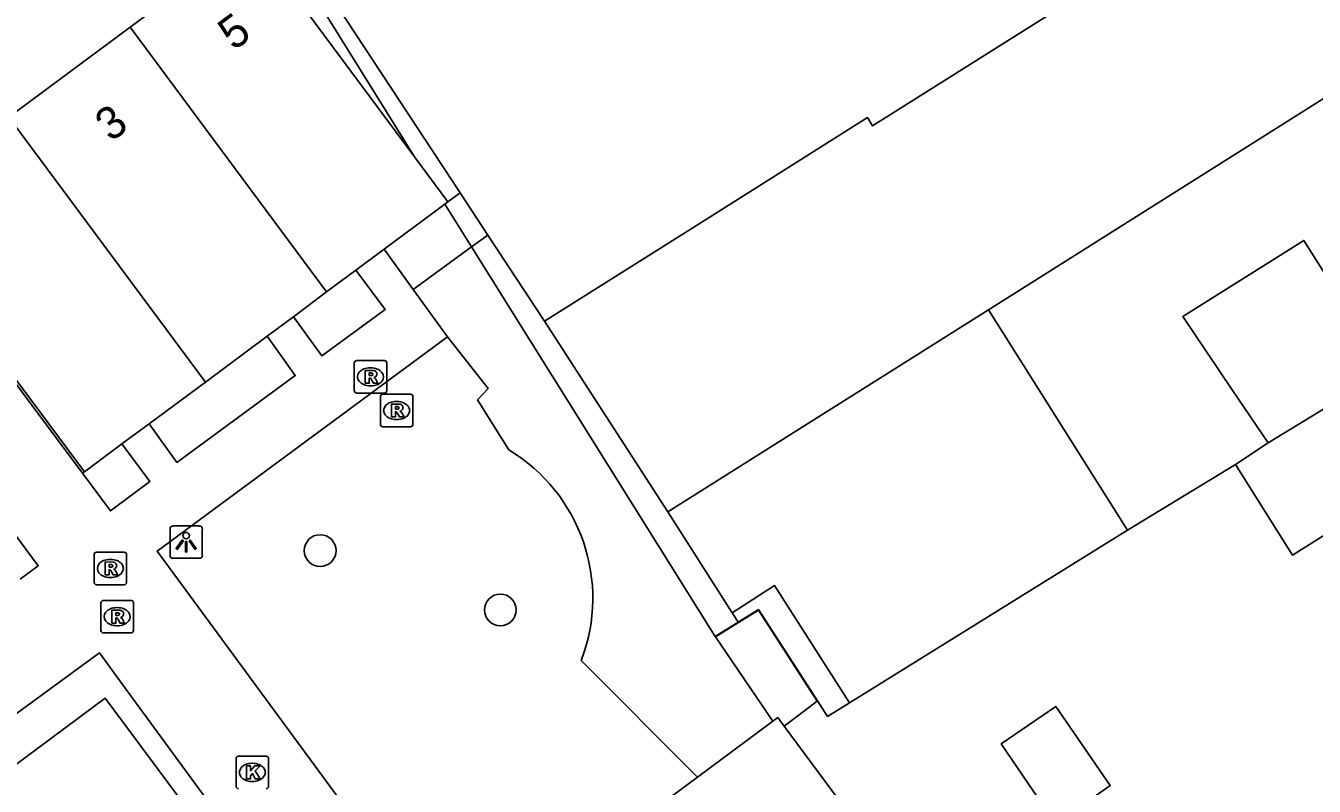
# Model space of a CAD drawing. Extents: x 161801 to 162379, y 382315 to 382832.
# Drawn here: x 162031.71 to 162071.44, y 382487.78 to 382511.22 of the extents above; entities that cross this region are included whole.
import ezdxf

# ---------------------------------------------------------------- set-up
doc = ezdxf.new("R2010")
doc.units = 0
for name, color, linetype in [('IMGEO_Boom', 7, 'Continuous'), ('IMGEO_Groenvoorziening', 7, 'Continuous'), ('IMGEO_Kolk', 7, 'Continuous'), ('IMGEO_Lichtpunt', 7, 'Continuous'), ('IMGEO_Muur', 7, 'Continuous'), ('IMGEO_Pand', 7, 'Continuous'), ('IMGEO_Pand_nummerreeks', 7, 'Continuous'), ('IMGEO_Rioolput', 7, 'Continuous'), ('IMGEO_Voetpad_open', 7, 'Continuous')]:
    doc.layers.add(name, color=color, linetype=linetype)

msp = doc.modelspace()

# ---------------------------------------------------------------- linework, layer by layer
at = {"layer": 'IMGEO_Boom'}
for centre in [(162040.79, 382495.044), (162046.345, 382493.214)]:
    msp.add_circle(centre, 0.489, dxfattribs=at)
at = {"layer": 'IMGEO_Groenvoorziening'}
for points in [[(162044.729, 382505.79), (162045.105, 382506.067)], [(162045.963, 382504.763), (162045.454, 382504.4), (162043.655, 382503.093)], [(162047.706, 382502.114), (162051.506, 382496.234)], [(162046.606, 382498.144), (162045.642, 382499.69), (162045.969, 382500.038), (162044.715, 382501.626)], [(162033.521, 382497.469), (162033.46, 382497.424)], [(162053.494, 382493.127), (162053.689, 382492.823)], [(162052.427, 382488.063), (162048.838, 382491.66)]]:
    msp.add_lwpolyline(points, dxfattribs=at)
msp.add_arc((162043.876, 382493.578), 5.32, 338.8672, 59.123, dxfattribs=at)
at = {"layer": 'IMGEO_Kolk'}
for p, q in [((162038.273, 382488.707), (162039.125, 382488.707)), ((162038.198, 382487.781), (162038.198, 382488.633)), ((162038.686, 382488.487), (162038.711, 382488.487)), ((162039.199, 382488.633), (162039.199, 382487.781)), ((162038.709, 382487.927), (162038.684, 382487.927))]:
    msp.add_line(p, q, dxfattribs=at)
for points in [[(162038.273, 382488.707), (162039.125, 382488.707)], [(162038.198, 382487.781), (162038.198, 382488.633)], [(162038.519, 382488.407), (162038.642, 382488.407), (162038.642, 382488.256), (162038.772, 382488.407), (162038.936, 382488.407), (162038.79, 382488.256), (162038.943, 382488.007), (162038.791, 382488.007), (162038.706, 382488.171), (162038.642, 382488.104), (162038.642, 382488.007), (162038.519, 382488.007), (162038.519, 382488.407)], [(162039.199, 382488.633), (162039.199, 382487.781)]]:
    msp.add_lwpolyline(points, dxfattribs=at)
for centre, start, end in [((162038.275, 382488.631), 91.552, 178.448), ((162038.275, 382488.631), 91.552, 178.448), ((162039.123, 382488.631), 1.552, 88.448), ((162039.123, 382488.631), 1.552, 88.448), ((162038.275, 382487.783), 181.552, 268.448), ((162038.275, 382487.783), 181.552, 268.448), ((162039.123, 382487.783), 271.552, 358.448), ((162039.123, 382487.783), 271.552, 358.448)]:
    msp.add_arc(centre, 0.0765, start, end, dxfattribs=at)
for centre, major_axis, ratio, start_param, end_param in [((162038.685, 382488.207), (-0.387, 0.002), 0.722429, 4.712389, 7.853982), ((162038.71, 382488.207), (-0.39, 0.002), 0.717154, 1.570796, 4.712389)]:
    msp.add_ellipse(centre, major_axis=major_axis, ratio=ratio, start_param=start_param, end_param=end_param, dxfattribs=at)
at = {"layer": 'IMGEO_Lichtpunt'}
for p, q in [((162037.063, 382495.801), (162036.255, 382495.801)), ((162037.063, 382495.801), (162036.255, 382495.801)), ((162036.161, 382495.706), (162036.161, 382494.899)), ((162036.161, 382495.706), (162036.161, 382494.899)), ((162037.157, 382494.899), (162037.157, 382495.706)), ((162037.157, 382494.899), (162037.157, 382495.706)), ((162036.255, 382494.805), (162037.063, 382494.805)), ((162036.255, 382494.805), (162037.063, 382494.805))]:
    msp.add_line(p, q, dxfattribs=at)
for points in [[(162036.535, 382495.37), (162036.574, 382495.342), (162036.386, 382495.08), (162036.348, 382495.107), (162036.535, 382495.37)], [(162036.637, 382495.322), (162036.684, 382495.322), (162036.684, 382495), (162036.637, 382495), (162036.637, 382495.322)], [(162036.747, 382495.342), (162036.785, 382495.369), (162036.972, 382495.107), (162036.933, 382495.079), (162036.747, 382495.342)]]:
    msp.add_lwpolyline(points, dxfattribs=at)
msp.add_circle((162036.66, 382495.504), 0.0994, dxfattribs=at)
for centre, start, end in [((162036.255, 382495.706), 90, 180), ((162036.255, 382495.706), 90, 180), ((162037.063, 382495.706), 0, 90), ((162037.063, 382495.706), 0, 90), ((162036.255, 382494.899), 180, 270), ((162036.255, 382494.899), 180, 270), ((162037.063, 382494.899), 270, 0), ((162037.063, 382494.899), 270, 360)]:
    msp.add_arc(centre, 0.0946, start, end, dxfattribs=at)
at = {"layer": 'IMGEO_Muur'}
for points in [[(162035.823, 382519.838), (162043.702, 382507.173)], [(162044.63, 382505.717), (162045.454, 382504.4), (162052.968, 382492.4)], [(162047.706, 382502.114), (162051.506, 382496.234)], [(162052.968, 382492.4), (162054.307, 382493.229)], [(162054.307, 382493.229), (162056.125, 382490.411), (162056.437, 382489.927)], [(162056.437, 382489.927), (162057.115, 382490.348)]]:
    msp.add_lwpolyline(points, dxfattribs=at)
at = {"layer": 'IMGEO_Pand'}
for points in [[(162045.105, 382506.067), (162035.998, 382519.906)], [(162069.515, 382515.498), (162057.823, 382508.133), (162057.663, 382508.386), (162052.472, 382505.116), (162047.706, 382502.114)], [(162034.935, 382511.174), (162038.675, 382513.949), (162043.702, 382507.173), (162044.729, 382505.79)], [(162031.195, 382508.4), (162034.935, 382511.174)], [(162034.935, 382511.174), (162040.989, 382503.014)], [(162061.395, 382502.464), (162073.086, 382509.829)], [(162033.521, 382497.469), (162027.455, 382505.625), (162031.195, 382508.4)], [(162031.195, 382508.4), (162037.25, 382500.238)], [(162044.729, 382505.79), (162044.63, 382505.717), (162042.762, 382504.33)], [(162045.105, 382506.067), (162045.963, 382504.763)], [(162045.963, 382504.763), (162047.706, 382502.114)], [(162075.587, 382504.275), (162072.492, 382502.422), (162071.118, 382504.604), (162067.387, 382502.256), (162068.91, 382500), (162070.016, 382498.362)], [(162042.762, 382504.33), (162041.887, 382503.681)], [(162041.887, 382503.681), (162040.989, 382503.014)], [(162040.989, 382503.014), (162039.963, 382502.252)], [(162039.963, 382502.252), (162039.152, 382501.65)], [(162051.506, 382496.234), (162056.204, 382499.194), (162061.395, 382502.464)], [(162061.395, 382502.464), (162065.677, 382495.668)], [(162070.016, 382498.362), (162072.698, 382500), (162076.724, 382502.463)], [(162039.152, 382501.65), (162037.25, 382500.238)], [(162037.25, 382500.238), (162035.513, 382498.948)], [(162079.975, 382497.285), (162078.447, 382499.719), (162070.771, 382494.899), (162069.012, 382497.701)], [(162035.513, 382498.948), (162034.68, 382498.33)], [(162034.68, 382498.33), (162033.521, 382497.469)], [(162069.012, 382497.701), (162070.016, 382498.362)], [(162069.012, 382497.701), (162065.677, 382495.668)], [(162053.494, 382493.127), (162051.506, 382496.234)], [(162065.677, 382495.668), (162057.115, 382490.348), (162054.801, 382493.963), (162053.494, 382493.127)], [(162053.689, 382492.823), (162054.301, 382493.202), (162056.109, 382490.399), (162055.1, 382489.627)], [(162053.689, 382492.823), (162052.979, 382492.384), (162054.747, 382489.785)], [(162030.464, 382487.747), (162034.162, 382490.494), (162039.422, 382483.414), (162035.723, 382480.666)], [(162063.476, 382486.615), (162061.782, 382489.084), (162063.469, 382490.242), (162065.148, 382487.801), (162063.476, 382486.615)], [(162054.747, 382489.785), (162054.9, 382489.898), (162055.1, 382489.627)], [(162054.747, 382489.785), (162052.427, 382488.063)], [(162055.1, 382489.627), (162057.62, 382486.226)], [(162052.427, 382488.063), (162049.752, 382486.078)]]:
    msp.add_lwpolyline(points, dxfattribs=at)
at = {"layer": 'IMGEO_Rioolput'}
for p, q in [((162041.843, 382499.972), (162041.843, 382500.824)), ((162041.918, 382500.898), (162042.77, 382500.898)), ((162042.331, 382500.678), (162042.356, 382500.678)), ((162042.844, 382500.824), (162042.844, 382499.972)), ((162042.77, 382499.898), (162041.918, 382499.898)), ((162042.354, 382500.118), (162042.329, 382500.118)), ((162042.648, 382498.934), (162042.648, 382499.786)), ((162042.723, 382499.86), (162043.575, 382499.86)), ((162043.649, 382499.786), (162043.649, 382498.934)), ((162043.136, 382499.64), (162043.161, 382499.64)), ((162043.159, 382499.08), (162043.134, 382499.08)), ((162043.575, 382498.86), (162042.723, 382498.86)), ((162033.895, 382494.992), (162034.747, 382494.992)), ((162033.82, 382494.066), (162033.82, 382494.918)), ((162034.308, 382494.772), (162034.333, 382494.772)), ((162034.821, 382494.918), (162034.821, 382494.066)), ((162034.331, 382494.212), (162034.306, 382494.212)), ((162034.747, 382493.992), (162033.895, 382493.992)), ((162034.032, 382492.58), (162034.032, 382493.432)), ((162034.107, 382493.506), (162034.959, 382493.506)), ((162035.033, 382493.432), (162035.033, 382492.58)), ((162034.52, 382493.286), (162034.545, 382493.286)), ((162034.543, 382492.726), (162034.518, 382492.726)), ((162034.959, 382492.506), (162034.107, 382492.506))]:
    msp.add_line(p, q, dxfattribs=at)
for points in [[(162041.843, 382499.972), (162041.843, 382500.824)], [(162041.918, 382500.898), (162042.77, 382500.898)], [(162042.432, 382500.596), (162042.18, 382500.598), (162042.18, 382500.198)], [(162042.844, 382500.824), (162042.844, 382499.972)], [(162042.18, 382500.198), (162042.304, 382500.198), (162042.304, 382500.36), (162042.315, 382500.36)], [(162042.358, 382500.517), (162042.304, 382500.517), (162042.304, 382500.436)], [(162042.304, 382500.436), (162042.356, 382500.436)], [(162042.362, 382500.331), (162042.433, 382500.198), (162042.573, 382500.198), (162042.508, 382500.324)], [(162042.77, 382499.898), (162041.918, 382499.898)], [(162042.648, 382498.934), (162042.648, 382499.786)], [(162042.723, 382499.86), (162043.575, 382499.86)], [(162043.649, 382499.786), (162043.649, 382498.934)], [(162043.237, 382499.558), (162042.985, 382499.56), (162042.985, 382499.16)], [(162043.163, 382499.479), (162043.109, 382499.479), (162043.109, 382499.398)], [(162043.109, 382499.398), (162043.161, 382499.398)], [(162042.985, 382499.16), (162043.109, 382499.16), (162043.109, 382499.322), (162043.12, 382499.322)], [(162043.167, 382499.293), (162043.238, 382499.16), (162043.378, 382499.16), (162043.313, 382499.286)], [(162043.575, 382498.86), (162042.723, 382498.86)], [(162033.895, 382494.992), (162034.747, 382494.992)], [(162033.82, 382494.066), (162033.82, 382494.918)], [(162034.409, 382494.69), (162034.157, 382494.692), (162034.157, 382494.292)], [(162034.335, 382494.611), (162034.281, 382494.611), (162034.281, 382494.53)], [(162034.821, 382494.918), (162034.821, 382494.066)], [(162034.157, 382494.292), (162034.281, 382494.292), (162034.281, 382494.454), (162034.292, 382494.454)], [(162034.281, 382494.53), (162034.333, 382494.53)], [(162034.339, 382494.425), (162034.41, 382494.292), (162034.55, 382494.292), (162034.485, 382494.418)], [(162034.747, 382493.992), (162033.895, 382493.992)], [(162034.032, 382492.58), (162034.032, 382493.432)], [(162034.107, 382493.506), (162034.959, 382493.506)], [(162035.033, 382493.432), (162035.033, 382492.58)], [(162034.621, 382493.204), (162034.369, 382493.206), (162034.369, 382492.806)], [(162034.547, 382493.125), (162034.493, 382493.125), (162034.493, 382493.044)], [(162034.493, 382493.044), (162034.545, 382493.044)], [(162034.369, 382492.806), (162034.493, 382492.806), (162034.493, 382492.968), (162034.504, 382492.968)], [(162034.551, 382492.939), (162034.622, 382492.806), (162034.762, 382492.806), (162034.697, 382492.932)], [(162034.959, 382492.506), (162034.107, 382492.506)]]:
    msp.add_lwpolyline(points, dxfattribs=at)
for centre, radius, start, end in [((162041.92, 382500.822), 0.0765, 91.552, 178.448), ((162041.92, 382500.822), 0.0765, 91.552, 178.448), ((162042.431, 382500.486), 0.109, 350.3612, 89.416), ((162042.768, 382500.822), 0.0765, 1.552, 88.448), ((162042.768, 382500.822), 0.0765, 1.552, 88.448), ((162042.314, 382500.307), 0.0533, 26.0293, 88.6989), ((162042.34, 382500.625), 0.19, 274.7715, 282.9687), ((162042.364, 382500.421), 0.0964, 77.0061, 93.1865), ((162042.378, 382500.478), 0.0378, 276.6634, 79.6772), ((162042.429, 382500.486), 0.112, 277.5842, 350.9817), ((162042.413, 382500.271), 0.108, 29.5134, 73.7905), ((162041.92, 382499.974), 0.0765, 181.552, 268.448), ((162041.92, 382499.974), 0.0765, 181.552, 268.448), ((162042.725, 382499.784), 0.0765, 91.552, 178.448), ((162042.725, 382499.784), 0.0765, 91.552, 178.448), ((162042.768, 382499.974), 0.0765, 271.552, 358.448), ((162042.768, 382499.974), 0.0765, 271.552, 358.448), ((162043.573, 382499.784), 0.0765, 1.552, 88.448), ((162043.573, 382499.784), 0.0765, 1.552, 88.448), ((162043.145, 382499.587), 0.19, 274.7715, 282.9687), ((162043.169, 382499.383), 0.0964, 77.0061, 93.1865), ((162043.183, 382499.44), 0.0378, 276.6634, 79.6772), ((162043.236, 382499.448), 0.109, 350.3612, 89.416), ((162043.234, 382499.448), 0.112, 277.5842, 350.9817), ((162043.119, 382499.269), 0.0533, 26.0293, 88.6989), ((162043.218, 382499.233), 0.108, 29.5134, 73.7905), ((162042.725, 382498.936), 0.0765, 181.552, 268.448), ((162042.725, 382498.936), 0.0765, 181.552, 268.448), ((162043.573, 382498.936), 0.0765, 271.552, 358.448), ((162043.573, 382498.936), 0.0765, 271.552, 358.448), ((162033.897, 382494.916), 0.0765, 91.552, 178.448), ((162033.897, 382494.916), 0.0765, 91.552, 178.448), ((162034.745, 382494.916), 0.0765, 1.552, 88.448), ((162034.745, 382494.916), 0.0765, 1.552, 88.448), ((162034.341, 382494.515), 0.0964, 77.0061, 93.1865), ((162034.355, 382494.572), 0.0378, 276.6634, 79.6772), ((162034.408, 382494.58), 0.109, 350.3612, 89.416), ((162034.291, 382494.401), 0.0533, 26.0293, 88.6989), ((162034.317, 382494.719), 0.19, 274.7715, 282.9687), ((162034.406, 382494.58), 0.112, 277.5842, 350.9817), ((162034.39, 382494.365), 0.108, 29.5134, 73.7905), ((162033.897, 382494.068), 0.0765, 181.552, 268.448), ((162033.897, 382494.068), 0.0765, 181.552, 268.448), ((162034.745, 382494.068), 0.0765, 271.552, 358.448), ((162034.745, 382494.068), 0.0765, 271.552, 358.448), ((162034.109, 382493.43), 0.0765, 91.552, 178.448), ((162034.109, 382493.43), 0.0765, 91.552, 178.448), ((162034.957, 382493.43), 0.0765, 1.552, 88.448), ((162034.957, 382493.43), 0.0765, 1.552, 88.448), ((162034.529, 382493.233), 0.19, 274.7715, 282.9687), ((162034.553, 382493.029), 0.0964, 77.0061, 93.1865), ((162034.567, 382493.086), 0.0378, 276.6634, 79.6772), ((162034.62, 382493.094), 0.109, 350.3612, 89.416), ((162034.618, 382493.094), 0.112, 277.5842, 350.9817), ((162034.503, 382492.915), 0.0533, 26.0293, 88.6989), ((162034.602, 382492.879), 0.108, 29.5134, 73.7905), ((162034.109, 382492.582), 0.0765, 181.552, 268.448), ((162034.109, 382492.582), 0.0765, 181.552, 268.448), ((162034.957, 382492.582), 0.0765, 271.552, 358.448), ((162034.957, 382492.582), 0.0765, 271.552, 358.448)]:
    msp.add_arc(centre, radius, start, end, dxfattribs=at)
for centre, major_axis, ratio, start_param, end_param in [((162042.33, 382500.398), (-0.387, 0.002), 0.722429, 4.712389, 7.853982), ((162042.355, 382500.398), (-0.39, 0.002), 0.717154, 1.570796, 4.712389), ((162043.135, 382499.36), (-0.387, 0.002), 0.722429, 4.712389, 7.853982), ((162043.16, 382499.36), (-0.39, 0.002), 0.717154, 1.570796, 4.712389), ((162034.307, 382494.492), (-0.387, 0.002), 0.722429, 4.712389, 7.853982), ((162034.332, 382494.492), (-0.39, 0.002), 0.717154, 1.570796, 4.712389), ((162034.519, 382493.006), (-0.387, 0.002), 0.722429, 4.712389, 7.853982), ((162034.544, 382493.006), (-0.39, 0.002), 0.717154, 1.570796, 4.712389)]:
    msp.add_ellipse(centre, major_axis=major_axis, ratio=ratio, start_param=start_param, end_param=end_param, dxfattribs=at)
at = {"layer": 'IMGEO_Voetpad_open'}
for points in [[(162012.842, 382526.959), (162012.729, 382526.884), (162018.127, 382518.324), (162019.294, 382516.448), (162033.46, 382497.424)], [(162031.539, 382494.162), (162032.099, 382494.574), (162017.357, 382514.511), (162016.252, 382513.875)], [(162042.762, 382504.33), (162043.655, 382503.093)], [(162039.963, 382502.252), (162040.837, 382501.046), (162042.792, 382502.468), (162041.887, 382503.681)], [(162043.655, 382503.093), (162044.715, 382501.626)], [(162035.513, 382498.948), (162036.375, 382497.76), (162040.021, 382500.438), (162039.152, 382501.65)], [(162044.715, 382501.626), (162035.767, 382495.029), (162043.714, 382484.221)], [(162033.46, 382497.424), (162034.324, 382496.264), (162035.543, 382497.176), (162034.68, 382498.33)], [(162045.442, 382476.242), (162034.7, 382490.915), (162033.984, 382491.893), (162033.451, 382491.503), (162022.878, 382483.771), (162016.83, 382479.386), (162016.933, 382479.242)]]:
    msp.add_lwpolyline(points, dxfattribs=at)

# ---------------------------------------------------------------- texts
at = {"layer": 'IMGEO_Pand_nummerreeks'}
for s, p in [('5', (162038.127, 382510.43)), ('3', (162034.336, 382507.617))]:
    msp.add_text(s, height=1, rotation=36.5719, dxfattribs=at).set_placement(p)

doc.saveas('drawing.dxf')
